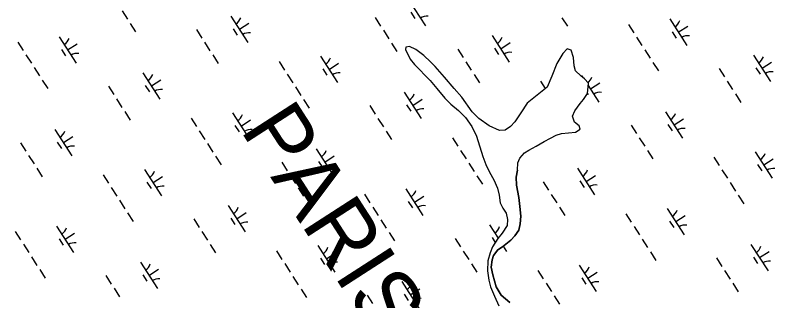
# Model space of a CAD drawing. Extents: x 3937982 to 3958556, y 219448 to 241894.
# Drawn here: x 3950035 to 3951243, y 234986 to 235440 of the extents above; entities that cross this region are included whole.
import ezdxf

# ---------------------------------------------------------------- set-up
doc = ezdxf.new("R2010")
doc.units = 0
for name, color, linetype in [('V-TOPO-GNAM-IDEN', 7, 'Continuous'), ('V-TOPO-SHOR', 7, 'Continuous'), ('V-WETL-SWMP', 7, 'Continuous')]:
    doc.layers.add(name, color=color, linetype=linetype)

msp = doc.modelspace()

# ---------------------------------------------------------------- linework, layer by layer
at = {"layer": 'V-TOPO-SHOR'}
for points in [[(3950834.057, 235194.242), (3950834.342, 235205.676), (3950837.473, 235213.329), (3950844.811, 235221.427), (3950852.184, 235226.115), (3950863.552, 235232.246), (3950876.11, 235239.793), (3950886.486, 235245.114), (3950895.46, 235250.019), (3950903.658, 235252.509), (3950914.877, 235253.626), (3950925.899, 235254.541), (3950933.475, 235259.028), (3950932.013, 235264.83), (3950924.732, 235270.573), (3950921.23, 235279.963), (3950924.951, 235288.626), (3950933.657, 235300.146), (3950939.009, 235306.618), (3950945.128, 235316.106), (3950946.769, 235332.367), (3950940.479, 235339.322), (3950934.616, 235344.075), (3950926.112, 235352.011), (3950923.827, 235359.81), (3950922.889, 235373.038), (3950919.157, 235385.033), (3950913.124, 235386.776), (3950905.976, 235379.483), (3950896.513, 235363.544), (3950888.495, 235343.408), (3950881.048, 235326.285), (3950862.551, 235311.054), (3950849.421, 235300.492), (3950839.347, 235285.347), (3950829.467, 235270.806), (3950822.719, 235263.718), (3950814.156, 235257.816), (3950805.338, 235257.324), (3950788.819, 235264.578), (3950772.656, 235276.246), (3950761.715, 235286.965), (3950745.436, 235310.064), (3950733.265, 235323.78), (3950718.036, 235342.075), (3950702.823, 235358.966), (3950695.325, 235366.511), (3950685.196, 235376.639), (3950672.066, 235385.73), (3950662.389, 235390.645), (3950656.383, 235389.783), (3950655.619, 235385.963), (3950662.994, 235370.595), (3950670.1, 235362.045), (3950694.83, 235336.424), (3950705.385, 235323.897), (3950718.38, 235308.385), (3950728.097, 235299.257), (3950739.837, 235288.749), (3950751.176, 235278.034), (3950761.15, 235263.696), (3950768.529, 235247.926), (3950778.884, 235215.942), (3950783.424, 235203.353), (3950789.367, 235190.779), (3950796.31, 235178.616), (3950802.258, 235165.639), (3950804.777, 235154.635), (3950806.505, 235142.419), (3950810.404, 235133.633), (3950815.699, 235125.865), (3950818.209, 235115.662), (3950817.501, 235106.432), (3950809.606, 235093.916), (3950802.673, 235085.421), (3950794.184, 235072.099), (3950790.267, 235062.834), (3950786.789, 235049.962), (3950785.947, 235034.111), (3950788.106, 235019.091), (3950791.02, 235008.49), (3950797.187, 234993.714), (3950804.361, 234978.542)], [(3950834.057, 235194.242), (3950831.964, 235182.99), (3950832.095, 235170.155), (3950835.904, 235150.539), (3950837.651, 235136.519), (3950839.013, 235120.889), (3950838.331, 235109.049), (3950836.027, 235098.997), (3950829.901, 235089.91), (3950823.358, 235082.624), (3950809.825, 235072.459), (3950802.653, 235067.573), (3950795.927, 235058.48), (3950793.59, 235051.637), (3950792.102, 235040.189), (3950794.436, 235027.58), (3950800.244, 235008.584), (3950807.797, 234995.627), (3950815.076, 234989.683), (3950821.755, 234983.935)]]:
    msp.add_lwpolyline(points, dxfattribs=at)
at = {"layer": 'V-WETL-SWMP'}
for p, q in [((3950660.527, 235465.375), (3950687.589, 235423.332)), ((3950205.079, 235447.378), (3950213.739, 235433.924)), ((3950378.094, 235439.036), (3950405.156, 235396.993)), ((3950607.652, 235436.6), (3950616.312, 235423.146)), ((3950664.323, 235445.223), (3950670.818, 235435.133)), ((3950904.637, 235436.348), (3950913.297, 235422.894)), ((3950218.069, 235427.197), (3950226.729, 235413.744)), ((3950391.625, 235418.014), (3950406.76, 235427.757)), ((3951010.224, 235425.821), (3951018.884, 235412.367)), ((3951076.089, 235434.416), (3951103.152, 235392.373)), ((3950323.228, 235417.639), (3950331.888, 235404.185)), ((3950381.89, 235418.884), (3950388.385, 235408.793)), ((3950620.642, 235416.419), (3950629.302, 235402.965)), ((3951079.885, 235414.264), (3951086.38, 235404.173)), ((3951089.62, 235413.394), (3951104.756, 235423.137)), ((3950105.097, 235406.305), (3950132.16, 235364.262)), ((3950793.656, 235408.077), (3950820.718, 235366.034)), ((3951023.214, 235405.64), (3951031.874, 235392.187)), ((3950039.232, 235397.71), (3950047.892, 235384.256)), ((3950118.628, 235385.283), (3950133.764, 235395.026)), ((3950336.218, 235397.458), (3950344.878, 235384.004)), ((3950633.632, 235396.238), (3950642.292, 235382.784)), ((3950656.382, 235389.782), (3950655.618, 235385.964)), ((3950662.389, 235390.645), (3950656.382, 235389.782)), ((3950672.066, 235385.73), (3950662.389, 235390.645)), ((3950797.452, 235387.924), (3950803.947, 235377.834)), ((3950807.187, 235387.055), (3950822.323, 235396.798)), ((3950052.222, 235377.529), (3950060.882, 235364.076)), ((3950108.893, 235386.153), (3950115.388, 235376.062)), ((3950349.207, 235377.277), (3950357.867, 235363.824)), ((3950655.618, 235385.964), (3950662.994, 235370.596)), ((3950685.195, 235376.638), (3950672.066, 235385.73)), ((3950695.325, 235366.512), (3950685.195, 235376.638)), ((3950738.79, 235386.68), (3950747.45, 235373.226)), ((3950905.977, 235379.484), (3950896.513, 235363.544)), ((3950913.123, 235386.777), (3950905.977, 235379.484)), ((3950919.157, 235385.033), (3950913.123, 235386.777)), ((3950922.889, 235373.038), (3950919.157, 235385.033)), ((3951036.204, 235385.46), (3951044.864, 235372.006)), ((3951209.219, 235377.117), (3951236.281, 235335.074)), ((3950454.795, 235366.751), (3950463.455, 235353.297)), ((3950520.66, 235375.346), (3950547.722, 235333.303)), ((3950534.191, 235354.324), (3950549.326, 235364.067)), ((3950662.994, 235370.596), (3950670.101, 235362.044)), ((3950702.823, 235358.967), (3950695.325, 235366.512)), ((3950751.78, 235366.499), (3950760.44, 235353.045)), ((3950896.513, 235363.544), (3950888.495, 235343.407)), ((3950923.826, 235359.81), (3950922.889, 235373.038)), ((3951049.194, 235365.279), (3951057.854, 235351.825)), ((3951222.75, 235356.096), (3951237.885, 235365.838)), ((3950065.212, 235357.349), (3950073.872, 235343.895)), ((3950524.456, 235355.193), (3950530.951, 235345.103)), ((3950670.101, 235362.044), (3950694.829, 235336.424)), ((3950718.036, 235342.075), (3950702.823, 235358.967)), ((3950926.112, 235352.012), (3950923.826, 235359.81)), ((3950934.616, 235344.076), (3950926.112, 235352.012)), ((3951154.352, 235355.72), (3951163.012, 235342.267)), ((3951213.014, 235356.965), (3951219.509, 235346.875)), ((3950238.226, 235349.006), (3950265.289, 235306.963)), ((3950467.785, 235346.57), (3950476.444, 235333.116)), ((3950733.264, 235323.779), (3950718.036, 235342.075)), ((3950764.77, 235346.318), (3950773.43, 235332.864)), ((3950888.495, 235343.407), (3950881.048, 235326.284)), ((3950940.48, 235339.323), (3950934.616, 235344.076)), ((3950936.222, 235344.387), (3950938.392, 235341.016)), ((3950946.768, 235332.367), (3950940.48, 235339.323)), ((3950078.202, 235337.168), (3950086.862, 235323.714)), ((3950183.36, 235327.609), (3950192.02, 235314.156)), ((3950242.022, 235328.854), (3950248.517, 235318.764)), ((3950251.758, 235327.985), (3950266.893, 235337.727)), ((3950694.829, 235336.424), (3950705.385, 235323.896)), ((3950870.357, 235335.792), (3950878.06, 235323.824)), ((3950945.128, 235316.105), (3950946.768, 235332.367)), ((3950946.387, 235328.594), (3950963.284, 235302.343)), ((3950949.753, 235323.365), (3950964.889, 235333.107)), ((3951167.342, 235335.54), (3951176.002, 235322.086)), ((3950480.774, 235326.389), (3950489.434, 235312.936)), ((3950653.789, 235318.047), (3950680.851, 235276.004)), ((3950705.385, 235323.896), (3950718.379, 235308.385)), ((3950745.436, 235310.064), (3950733.264, 235323.779)), ((3950881.048, 235326.284), (3950862.551, 235311.054)), ((3950939.008, 235306.617), (3950945.128, 235316.105)), ((3950945.145, 235316.27), (3950946.513, 235314.144)), ((3951180.332, 235315.359), (3951188.992, 235301.905)), ((3950196.35, 235307.429), (3950205.01, 235293.975)), ((3950493.764, 235306.209), (3950502.424, 235292.755)), ((3950667.32, 235297.026), (3950682.456, 235306.768)), ((3950718.379, 235308.385), (3950728.098, 235299.258)), ((3950761.716, 235286.965), (3950745.436, 235310.064)), ((3950862.551, 235311.054), (3950849.421, 235300.492)), ((3950933.658, 235300.145), (3950939.008, 235306.617)), ((3950598.923, 235296.65), (3950607.583, 235283.196)), ((3950657.585, 235297.895), (3950664.08, 235287.804)), ((3950728.098, 235299.258), (3950739.837, 235288.748)), ((3950849.421, 235300.492), (3950839.347, 235285.348)), ((3950924.951, 235288.625), (3950933.658, 235300.145)), ((3950209.34, 235287.248), (3950218, 235273.794)), ((3950380.792, 235285.316), (3950407.855, 235243.273)), ((3950739.837, 235288.748), (3950751.177, 235278.033)), ((3950772.655, 235276.246), (3950761.716, 235286.965)), ((3950839.347, 235285.348), (3950829.467, 235270.807)), ((3950921.229, 235279.963), (3950924.951, 235288.625)), ((3950924.733, 235270.573), (3950921.229, 235279.963)), ((3951069.351, 235287.088), (3951096.414, 235245.045)), ((3950314.927, 235276.721), (3950323.587, 235263.268)), ((3950394.324, 235264.295), (3950409.459, 235274.037)), ((3950611.913, 235276.469), (3950620.573, 235263.016)), ((3950751.177, 235278.033), (3950761.15, 235263.695)), ((3950788.818, 235264.578), (3950772.655, 235276.246)), ((3950829.467, 235270.807), (3950822.72, 235263.719)), ((3950932.012, 235264.83), (3950924.733, 235270.573)), ((3951073.147, 235266.936), (3951079.642, 235256.845)), ((3951082.882, 235266.066), (3951098.018, 235275.809)), ((3950098.359, 235258.977), (3950125.422, 235216.934)), ((3950327.917, 235256.541), (3950336.577, 235243.087)), ((3950384.588, 235265.164), (3950391.083, 235255.074)), ((3950624.903, 235256.289), (3950633.563, 235242.835)), ((3950761.15, 235263.695), (3950768.53, 235247.926)), ((3950805.337, 235257.325), (3950788.818, 235264.578)), ((3950814.157, 235257.816), (3950805.337, 235257.325)), ((3950822.72, 235263.719), (3950814.157, 235257.816)), ((3950925.899, 235254.54), (3950933.475, 235259.029)), ((3950933.475, 235259.029), (3950932.012, 235264.83)), ((3951014.485, 235265.691), (3951023.145, 235252.237)), ((3950111.89, 235237.955), (3950127.026, 235247.698)), ((3950730.49, 235245.762), (3950739.15, 235232.308)), ((3950768.53, 235247.926), (3950778.883, 235215.942)), ((3950876.111, 235239.794), (3950886.486, 235245.114)), ((3950886.486, 235245.114), (3950895.461, 235250.019)), ((3950895.461, 235250.019), (3950903.658, 235252.509)), ((3950903.658, 235252.509), (3950914.878, 235253.626)), ((3950914.878, 235253.626), (3950925.899, 235254.54)), ((3951027.475, 235245.51), (3951036.135, 235232.056)), ((3950043.493, 235237.58), (3950052.153, 235224.126)), ((3950102.155, 235238.825), (3950108.65, 235228.734)), ((3950340.907, 235236.36), (3950349.567, 235222.906)), ((3950852.183, 235226.114), (3950863.553, 235232.246)), ((3950863.553, 235232.246), (3950876.111, 235239.794)), ((3950513.922, 235228.018), (3950540.984, 235185.974)), ((3950743.48, 235225.581), (3950752.14, 235212.128)), ((3950837.472, 235213.329), (3950844.81, 235221.426)), ((3950844.81, 235221.426), (3950852.183, 235226.114)), ((3951040.465, 235225.329), (3951049.125, 235211.876)), ((3951211.917, 235223.398), (3951238.979, 235181.355)), ((3950056.483, 235217.399), (3950065.143, 235203.945)), ((3950353.897, 235216.179), (3950362.557, 235202.725)), ((3950459.056, 235206.621), (3950467.715, 235193.167)), ((3950517.718, 235207.865), (3950524.213, 235197.775)), ((3950527.453, 235206.996), (3950542.588, 235216.739)), ((3950778.883, 235215.942), (3950783.424, 235203.354)), ((3950834.341, 235205.676), (3950837.472, 235213.329)), ((3951146.052, 235214.803), (3951154.712, 235201.349)), ((3951225.448, 235202.376), (3951240.584, 235212.119)), ((3950069.473, 235197.218), (3950078.133, 235183.765)), ((3950240.925, 235195.287), (3950267.987, 235153.244)), ((3950756.47, 235205.401), (3950765.129, 235191.947)), ((3950783.424, 235203.354), (3950789.368, 235190.779)), ((3950834.056, 235194.242), (3950834.341, 235205.676)), ((3950929.484, 235197.058), (3950956.546, 235155.015)), ((3951159.042, 235194.622), (3951167.702, 235181.168)), ((3951215.713, 235203.245), (3951222.208, 235193.155)), ((3950175.06, 235186.692), (3950183.72, 235173.238)), ((3950254.456, 235174.265), (3950269.592, 235184.008)), ((3950472.045, 235186.44), (3950480.705, 235172.986)), ((3950769.459, 235185.22), (3950778.119, 235171.766)), ((3950789.368, 235190.779), (3950796.31, 235178.616)), ((3950831.964, 235182.99), (3950834.056, 235194.242)), ((3950832.095, 235170.155), (3950831.964, 235182.99)), ((3950943.015, 235176.037), (3950958.151, 235185.779)), ((3950244.721, 235175.134), (3950251.216, 235165.044)), ((3950796.31, 235178.616), (3950802.258, 235165.64)), ((3950835.904, 235150.54), (3950832.095, 235170.155)), ((3950874.618, 235175.661), (3950883.278, 235162.208)), ((3950933.28, 235176.906), (3950939.775, 235166.816)), ((3951172.032, 235174.441), (3951180.692, 235160.988)), ((3950188.05, 235166.511), (3950196.71, 235153.057)), ((3950485.035, 235166.259), (3950493.695, 235152.805)), ((3950656.487, 235164.328), (3950683.55, 235122.284)), ((3950802.258, 235165.64), (3950804.777, 235154.635)), ((3950201.04, 235146.33), (3950209.7, 235132.877)), ((3950590.622, 235155.733), (3950599.282, 235142.279)), ((3950670.019, 235143.306), (3950685.154, 235153.048)), ((3950804.777, 235154.635), (3950806.505, 235142.419)), ((3950837.651, 235136.519), (3950835.904, 235150.54)), ((3950887.608, 235155.481), (3950896.268, 235142.027)), ((3951185.022, 235154.261), (3951193.682, 235140.807)), ((3950374.054, 235137.988), (3950401.117, 235095.945)), ((3950603.612, 235135.552), (3950612.272, 235122.098)), ((3950660.283, 235144.175), (3950666.778, 235134.085)), ((3950806.505, 235142.419), (3950810.405, 235133.634)), ((3950839.013, 235120.889), (3950837.651, 235136.519)), ((3950900.598, 235135.3), (3950909.258, 235121.846)), ((3950214.03, 235126.15), (3950222.69, 235112.696)), ((3950387.585, 235116.967), (3950402.721, 235126.709)), ((3950810.405, 235133.634), (3950815.699, 235125.866)), ((3950815.699, 235125.866), (3950818.209, 235115.663)), ((3951006.185, 235124.773), (3951014.845, 235111.32)), ((3951072.05, 235133.368), (3951099.112, 235091.325)), ((3951085.581, 235112.347), (3951100.717, 235122.089)), ((3950319.188, 235116.591), (3950327.848, 235103.137)), ((3950377.85, 235117.836), (3950384.345, 235107.745)), ((3950616.602, 235115.371), (3950625.262, 235101.917)), ((3950818.209, 235115.663), (3950817.501, 235106.431)), ((3950838.332, 235109.049), (3950839.013, 235120.889)), ((3951075.846, 235113.216), (3951082.341, 235103.126)), ((3950101.058, 235105.257), (3950128.12, 235063.214)), ((3950789.617, 235107.029), (3950803.149, 235086.005)), ((3950817.501, 235106.431), (3950809.606, 235093.916)), ((3950829.902, 235089.911), (3950836.027, 235098.998)), ((3950836.027, 235098.998), (3950838.332, 235109.049)), ((3951019.175, 235104.593), (3951027.835, 235091.139)), ((3950035.193, 235096.662), (3950043.853, 235083.209)), ((3950114.589, 235084.236), (3950129.725, 235093.978)), ((3950332.178, 235096.41), (3950340.838, 235082.957)), ((3950629.592, 235095.19), (3950638.252, 235081.737)), ((3950734.751, 235085.632), (3950743.411, 235072.178)), ((3950793.413, 235086.877), (3950798.532, 235078.923)), ((3950809.606, 235093.916), (3950802.673, 235085.422)), ((3950803.148, 235086.007), (3950803.154, 235086.011)), ((3950823.358, 235082.624), (3950829.902, 235089.911)), ((3950048.183, 235076.482), (3950056.843, 235063.028)), ((3950104.854, 235085.105), (3950111.349, 235075.014)), ((3950345.168, 235076.23), (3950353.828, 235062.776)), ((3950516.62, 235074.298), (3950543.683, 235032.255)), ((3950802.673, 235085.422), (3950794.184, 235072.099)), ((3950809.824, 235072.459), (3950823.358, 235082.624)), ((3950811.202, 235073.494), (3950816.679, 235064.986)), ((3951032.165, 235084.412), (3951040.825, 235070.958)), ((3951205.179, 235076.07), (3951232.241, 235034.026)), ((3950450.755, 235065.703), (3950459.415, 235052.249)), ((3950530.151, 235053.276), (3950545.287, 235063.019)), ((3950747.741, 235065.451), (3950756.4, 235051.997)), ((3950790.267, 235062.834), (3950786.788, 235049.963)), ((3950794.184, 235072.099), (3950790.267, 235062.834)), ((3950795.927, 235058.479), (3950802.653, 235067.573)), ((3950802.653, 235067.573), (3950809.824, 235072.459)), ((3951045.155, 235064.231), (3951053.814, 235050.777)), ((3951218.71, 235055.048), (3951233.846, 235064.791)), ((3950061.173, 235056.301), (3950069.833, 235042.847)), ((3950520.416, 235054.146), (3950526.911, 235044.055)), ((3950786.788, 235049.963), (3950785.947, 235034.11)), ((3950792.102, 235040.19), (3950793.59, 235051.637)), ((3950793.59, 235051.637), (3950795.927, 235058.479)), ((3951150.313, 235054.673), (3951158.973, 235041.219)), ((3951208.975, 235055.917), (3951215.47, 235045.827)), ((3950234.187, 235047.959), (3950261.249, 235005.915)), ((3950463.745, 235045.522), (3950472.405, 235032.069)), ((3950760.73, 235045.27), (3950769.39, 235031.817)), ((3950794.436, 235027.579), (3950792.102, 235040.19)), ((3950932.183, 235043.339), (3950959.245, 235001.296)), ((3950074.163, 235036.12), (3950082.822, 235022.666)), ((3950179.321, 235026.562), (3950187.981, 235013.108)), ((3950237.983, 235027.806), (3950244.478, 235017.716)), ((3950247.718, 235026.937), (3950262.854, 235036.68)), ((3950476.735, 235025.342), (3950485.395, 235011.888)), ((3950785.947, 235034.11), (3950788.105, 235019.091)), ((3950800.245, 235008.585), (3950794.436, 235027.579)), ((3950866.318, 235034.744), (3950874.978, 235021.29)), ((3950945.714, 235022.317), (3950960.849, 235032.06)), ((3951163.303, 235034.492), (3951171.963, 235021.038)), ((3950649.749, 235016.999), (3950676.812, 234974.956)), ((3950788.105, 235019.091), (3950791.02, 235008.491)), ((3950879.307, 235014.563), (3950887.967, 235001.109)), ((3950935.979, 235023.186), (3950942.474, 235013.096)), ((3951176.293, 235014.311), (3951184.953, 235000.857)), ((3950192.311, 235006.381), (3950200.971, 234992.927)), ((3950489.725, 235005.161), (3950498.385, 234991.707)), ((3950663.281, 234995.978), (3950678.416, 235005.72)), ((3950791.02, 235008.491), (3950797.187, 234993.713)), ((3950807.797, 234995.626), (3950800.245, 235008.585)), ((3950594.883, 234995.602), (3950603.543, 234982.149)), ((3950653.545, 234996.847), (3950660.04, 234986.757)), ((3950797.187, 234993.713), (3950804.361, 234978.543)), ((3950815.077, 234989.683), (3950807.797, 234995.626)), ((3950821.754, 234983.935), (3950815.077, 234989.683)), ((3950892.297, 234994.382), (3950900.957, 234980.929))]:
    msp.add_line(p, q, dxfattribs=at)
for centre, start, end in [((3950376.875, 235441.369), 301.99668, 343.540338), ((3950689.208, 235421.256), 81.996677, 123.540335), ((3951074.87, 235436.749), 301.99668, 343.540338), ((3950406.775, 235394.917), 81.996677, 123.540335), ((3950103.878, 235408.638), 301.99668, 343.540338), ((3950792.437, 235410.41), 301.99668, 343.540338), ((3951104.77, 235390.297), 81.996677, 123.540335), ((3950133.778, 235362.186), 81.996677, 123.540335), ((3950822.337, 235363.958), 81.996677, 123.540335), ((3950519.44, 235377.679), 301.99668, 343.540338), ((3951207.999, 235379.45), 301.99668, 343.540338), ((3950237.007, 235351.339), 301.99668, 343.540338), ((3950549.34, 235331.227), 81.996677, 123.540335), ((3950935.003, 235346.719), 309.195876, 343.540338), ((3951237.899, 235332.998), 81.996677, 123.540335), ((3950266.907, 235304.887), 81.996677, 123.540335), ((3950652.57, 235320.38), 301.99668, 343.540338), ((3950964.903, 235300.268), 81.996677, 123.540335), ((3950682.47, 235273.928), 81.996677, 123.540335), ((3950379.573, 235287.649), 301.99668, 343.540338), ((3951068.132, 235289.421), 301.99668, 343.540338), ((3950097.14, 235261.31), 301.99668, 343.540338), ((3950409.473, 235241.197), 81.996677, 123.540335), ((3951098.032, 235242.969), 81.996677, 123.540335), ((3950127.04, 235214.858), 81.996677, 123.540335), ((3950512.702, 235230.35), 301.99668, 343.540338), ((3951210.698, 235225.731), 301.99668, 343.540338), ((3950542.602, 235183.899), 81.996677, 123.540335), ((3950928.265, 235199.391), 301.99668, 343.540338), ((3951240.598, 235179.279), 81.996677, 123.540335), ((3950239.706, 235197.62), 301.99668, 343.540338), ((3950958.165, 235152.939), 81.996677, 123.540335), ((3950269.606, 235151.168), 81.996677, 123.540335), ((3950655.268, 235166.66), 301.99668, 343.540338), ((3950372.835, 235140.321), 301.99668, 343.540338), ((3950685.168, 235120.209), 81.996677, 123.540335), ((3951070.831, 235135.701), 301.99668, 343.540338), ((3950402.735, 235093.869), 81.996677, 123.540335), ((3950099.839, 235107.59), 301.99668, 343.540338), ((3950788.397, 235109.362), 301.99668, 343.540338), ((3951100.731, 235089.249), 81.996677, 123.540335), ((3950129.739, 235061.138), 81.996677, 123.540335), ((3950818.297, 235062.91), 81.996677, 83.129752), ((3950515.401, 235076.631), 301.99668, 343.540338), ((3951203.96, 235078.402), 301.99668, 343.540338), ((3951233.86, 235031.951), 81.996677, 123.540335), ((3950232.968, 235050.291), 301.99668, 343.540338), ((3950545.301, 235030.179), 81.996677, 123.540335), ((3950930.963, 235045.672), 301.99668, 343.540338), ((3950262.868, 235003.84), 81.996677, 123.540335), ((3950648.53, 235019.332), 301.99668, 343.540338), ((3950960.863, 234999.22), 81.996677, 123.540335), ((3950678.43, 234972.88), 81.996677, 123.540335)]:
    msp.add_arc(centre, 17.623, start, end, dxfattribs=at)

# ---------------------------------------------------------------- texts
at = {"layer": 'V-TOPO-GNAM-IDEN'}
msp.add_text('PARISH,', height=99.9998, rotation=302.815462, dxfattribs=at).set_placement((3950392.012, 235258.466))

doc.saveas('drawing.dxf')
